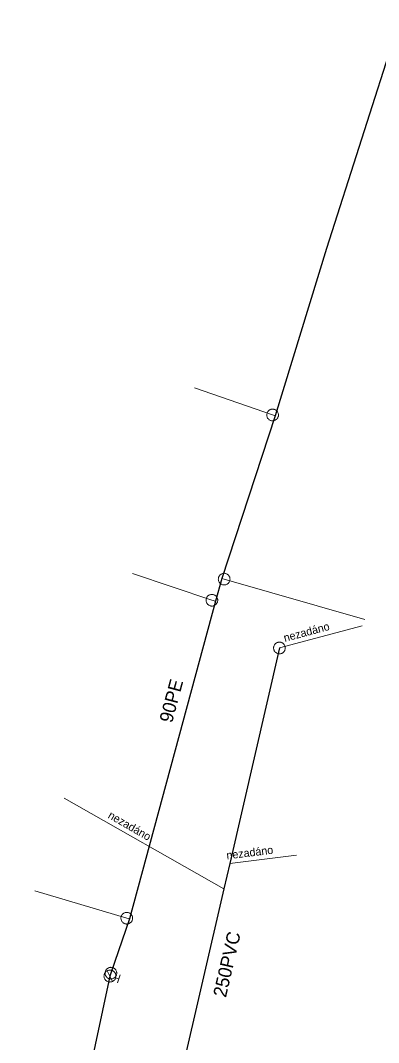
# Model space of a CAD drawing. Extents: x -741806 to -738704, y -1059275 to -1055387.
# Drawn here: x -740574.9 to -740548, y -1057799.9 to -1057723.3 of the extents above; entities that cross this region are included whole.
import ezdxf

# ---------------------------------------------------------------- set-up
doc = ezdxf.new("R2010")
doc.units = 0
doc.header["$LTSCALE"] = 0.4
for name, color, linetype, lineweight in [('2', 7, 'Continuous', 25), ('21', 7, 'Continuous', 13), ('3', 7, 'Continuous', 13), ('50', 7, 'Continuous', 13), ('51', 7, 'Continuous', 13), ('52', 7, 'Continuous', 25), ('56', 7, 'Continuous', 13)]:
    doc.layers.add(name, color=color, linetype=linetype, lineweight=lineweight)
for name, color, linetype in [('5', 7, 'Continuous'), ('53', 7, 'Continuous'), ('55', 7, 'Continuous')]:
    doc.layers.add(name, color=color, linetype=linetype)

msp = doc.modelspace()

# ---------------------------------------------------------------- linework, layer by layer
at = {"layer": '2'}
msp.add_lwpolyline([(-740555.449, -1057770.34), (-740559.17, -1057786.49), (-740559.609, -1057788.399), (-740566.01, -1057816.08)], dxfattribs=at)
at = {"layer": '21'}
for points in [[(-740555.76, -1057752.94), (-740555.96, -1057752.879), (-740561.809, -1057750.85)], [(-740560.25, -1057766.84), (-740560.51, -1057766.76), (-740566.469, -1057764.77)], [(-740559.76, -1057765.12), (-740559.59, -1057765.179), (-740549.059, -1057768.2)], [(-740566.68, -1057790.639), (-740566.89, -1057790.59), (-740573.789, -1057788.55)]]:
    msp.add_lwpolyline(points, dxfattribs=at)
at = {"layer": '3'}
msp.add_lwpolyline([(-740555.547, -1057770.766), (-740555.503, -1057770.773), (-740555.457, -1057770.777), (-740555.411, -1057770.775), (-740555.366, -1057770.769), (-740555.322, -1057770.758), (-740555.278, -1057770.742), (-740555.237, -1057770.722), (-740555.198, -1057770.698), (-740555.163, -1057770.669), (-740555.13, -1057770.638), (-740555.1, -1057770.602), (-740555.074, -1057770.564), (-740555.053, -1057770.524), (-740555.035, -1057770.482), (-740555.023, -1057770.437), (-740555.015, -1057770.392), (-740555.012, -1057770.347), (-740555.013, -1057770.301), (-740555.02, -1057770.255), (-740555.031, -1057770.211), (-740555.047, -1057770.168), (-740555.067, -1057770.128), (-740555.091, -1057770.088), (-740555.119, -1057770.052), (-740555.151, -1057770.019), (-740555.187, -1057769.99), (-740555.224, -1057769.964), (-740555.265, -1057769.943), (-740555.307, -1057769.926), (-740555.352, -1057769.913), (-740555.396, -1057769.905), (-740555.442, -1057769.902), (-740555.488, -1057769.903), (-740555.534, -1057769.91), (-740555.577, -1057769.921), (-740555.621, -1057769.937), (-740555.662, -1057769.957), (-740555.701, -1057769.982), (-740555.736, -1057770.009), (-740555.769, -1057770.041), (-740555.799, -1057770.076), (-740555.825, -1057770.114), (-740555.847, -1057770.154), (-740555.864, -1057770.197), (-740555.876, -1057770.241), (-740555.884, -1057770.286), (-740555.887, -1057770.332), (-740555.886, -1057770.377), (-740555.879, -1057770.423), (-740555.867, -1057770.468), (-740555.852, -1057770.51), (-740555.832, -1057770.552), (-740555.807, -1057770.59), (-740555.78, -1057770.626), (-740555.747, -1057770.66), (-740555.712, -1057770.689), (-740555.675, -1057770.714), (-740555.634, -1057770.736), (-740555.591, -1057770.753), (-740555.548, -1057770.766)], dxfattribs=at)
at = {"layer": '50'}
for p, q in [((-740568.153, -1057794.927), (-740568.359, -1057794.529)), ((-740568.153, -1057794.927), (-740567.951, -1057795.322)), ((-740567.727, -1057795.062), (-740567.487, -1057795.138)), ((-740567.58, -1057795.43), (-740567.487, -1057795.138)), ((-740567.394, -1057794.844), (-740567.487, -1057795.138))]:
    msp.add_line(p, q, dxfattribs=at)
msp.add_lwpolyline([(-740568.291, -1057795.349), (-740568.244, -1057795.361), (-740568.198, -1057795.37), (-740568.15, -1057795.372), (-740568.104, -1057795.369), (-740568.06, -1057795.363), (-740568.013, -1057795.349), (-740567.971, -1057795.332), (-740567.928, -1057795.311), (-740567.889, -1057795.287), (-740567.854, -1057795.256), (-740567.82, -1057795.224), (-740567.789, -1057795.189), (-740567.766, -1057795.148), (-740567.744, -1057795.107), (-740567.727, -1057795.064), (-740567.716, -1057795.019), (-740567.707, -1057794.974), (-740567.706, -1057794.927), (-740567.708, -1057794.88), (-740567.715, -1057794.832), (-740567.728, -1057794.788), (-740567.744, -1057794.744), (-740567.766, -1057794.703), (-740567.79, -1057794.665), (-740567.82, -1057794.627), (-740567.852, -1057794.593), (-740567.889, -1057794.565), (-740567.928, -1057794.538), (-740567.971, -1057794.519), (-740568.013, -1057794.5), (-740568.059, -1057794.488), (-740568.105, -1057794.482), (-740568.15, -1057794.479), (-740568.198, -1057794.48), (-740568.244, -1057794.489), (-740568.29, -1057794.5), (-740568.332, -1057794.518), (-740568.375, -1057794.537), (-740568.415, -1057794.565), (-740568.45, -1057794.593), (-740568.484, -1057794.628), (-740568.512, -1057794.664), (-740568.538, -1057794.701), (-740568.561, -1057794.745), (-740568.578, -1057794.788), (-740568.589, -1057794.833), (-740568.595, -1057794.879), (-740568.598, -1057794.926), (-740568.596, -1057794.972), (-740568.588, -1057795.019), (-740568.577, -1057795.063), (-740568.56, -1057795.108), (-740568.539, -1057795.148), (-740568.515, -1057795.188), (-740568.483, -1057795.223), (-740568.452, -1057795.258), (-740568.415, -1057795.287), (-740568.376, -1057795.311), (-740568.334, -1057795.332)], close=True, dxfattribs=at)
at = {"layer": '51'}
for points in [[(-740556.378, -1057752.752), (-740556.389, -1057752.796), (-740556.395, -1057752.841), (-740556.397, -1057752.888), (-740556.393, -1057752.933), (-740556.385, -1057752.978), (-740556.372, -1057753.022), (-740556.355, -1057753.064), (-740556.333, -1057753.105), (-740556.307, -1057753.142), (-740556.278, -1057753.177), (-740556.245, -1057753.209), (-740556.208, -1057753.238), (-740556.17, -1057753.262), (-740556.128, -1057753.281), (-740556.085, -1057753.297), (-740556.04, -1057753.308), (-740555.995, -1057753.314), (-740555.95, -1057753.315), (-740555.904, -1057753.311), (-740555.858, -1057753.303), (-740555.815, -1057753.29), (-740555.772, -1057753.274), (-740555.732, -1057753.251), (-740555.694, -1057753.226), (-740555.659, -1057753.196), (-740555.627, -1057753.162), (-740555.6, -1057753.127), (-740555.575, -1057753.087), (-740555.556, -1057753.046), (-740555.54, -1057753.003), (-740555.529, -1057752.959), (-740555.523, -1057752.914), (-740555.522, -1057752.867), (-740555.525, -1057752.822), (-740555.533, -1057752.777), (-740555.546, -1057752.733), (-740555.564, -1057752.691), (-740555.585, -1057752.65), (-740555.611, -1057752.613), (-740555.641, -1057752.578), (-740555.674, -1057752.546), (-740555.71, -1057752.517), (-740555.749, -1057752.494), (-740555.79, -1057752.474), (-740555.833, -1057752.458), (-740555.878, -1057752.447), (-740555.924, -1057752.442), (-740555.969, -1057752.44), (-740556.015, -1057752.444), (-740556.06, -1057752.452), (-740556.104, -1057752.465), (-740556.146, -1057752.482), (-740556.186, -1057752.504), (-740556.224, -1057752.529), (-740556.259, -1057752.559), (-740556.291, -1057752.593), (-740556.319, -1057752.628), (-740556.343, -1057752.668), (-740556.363, -1057752.709), (-740556.378, -1057752.751)], [(-740559.152, -1057765.179), (-740559.154, -1057765.134), (-740559.162, -1057765.089), (-740559.174, -1057765.044), (-740559.19, -1057765.002), (-740559.211, -1057764.961), (-740559.235, -1057764.922), (-740559.265, -1057764.887), (-740559.297, -1057764.854), (-740559.333, -1057764.826), (-740559.37, -1057764.801), (-740559.412, -1057764.78), (-740559.455, -1057764.763), (-740559.499, -1057764.751), (-740559.544, -1057764.744), (-740559.59, -1057764.742), (-740559.636, -1057764.744), (-740559.681, -1057764.751), (-740559.725, -1057764.763), (-740559.767, -1057764.78), (-740559.809, -1057764.801), (-740559.847, -1057764.826), (-740559.882, -1057764.854), (-740559.914, -1057764.887), (-740559.944, -1057764.922), (-740559.968, -1057764.961), (-740559.99, -1057765.002), (-740560.005, -1057765.044), (-740560.017, -1057765.089), (-740560.025, -1057765.134), (-740560.027, -1057765.18), (-740560.025, -1057765.225), (-740560.017, -1057765.27), (-740560.005, -1057765.315), (-740559.99, -1057765.357), (-740559.968, -1057765.398), (-740559.944, -1057765.437), (-740559.914, -1057765.472), (-740559.882, -1057765.505), (-740559.847, -1057765.533), (-740559.809, -1057765.558), (-740559.767, -1057765.579), (-740559.725, -1057765.596), (-740559.681, -1057765.607), (-740559.636, -1057765.615), (-740559.59, -1057765.617), (-740559.544, -1057765.615), (-740559.499, -1057765.607), (-740559.455, -1057765.596), (-740559.412, -1057765.579), (-740559.37, -1057765.558), (-740559.333, -1057765.533), (-740559.297, -1057765.505), (-740559.265, -1057765.472), (-740559.235, -1057765.437), (-740559.211, -1057765.398), (-740559.19, -1057765.357), (-740559.174, -1057765.315), (-740559.162, -1057765.27), (-740559.154, -1057765.225), (-740559.152, -1057765.18)], [(-740560.073, -1057766.76), (-740560.075, -1057766.715), (-740560.082, -1057766.67), (-740560.094, -1057766.625), (-740560.11, -1057766.583), (-740560.131, -1057766.542), (-740560.156, -1057766.503), (-740560.185, -1057766.468), (-740560.217, -1057766.435), (-740560.253, -1057766.407), (-740560.291, -1057766.382), (-740560.332, -1057766.361), (-740560.375, -1057766.344), (-740560.419, -1057766.332), (-740560.464, -1057766.325), (-740560.51, -1057766.323), (-740560.556, -1057766.325), (-740560.601, -1057766.332), (-740560.645, -1057766.344), (-740560.688, -1057766.361), (-740560.729, -1057766.382), (-740560.767, -1057766.407), (-740560.803, -1057766.435), (-740560.835, -1057766.468), (-740560.864, -1057766.503), (-740560.889, -1057766.542), (-740560.91, -1057766.583), (-740560.926, -1057766.625), (-740560.938, -1057766.67), (-740560.945, -1057766.715), (-740560.948, -1057766.761), (-740560.945, -1057766.806), (-740560.938, -1057766.851), (-740560.926, -1057766.896), (-740560.91, -1057766.938), (-740560.889, -1057766.979), (-740560.864, -1057767.018), (-740560.835, -1057767.053), (-740560.803, -1057767.086), (-740560.767, -1057767.114), (-740560.729, -1057767.139), (-740560.688, -1057767.16), (-740560.645, -1057767.177), (-740560.601, -1057767.188), (-740560.556, -1057767.196), (-740560.51, -1057767.198), (-740560.464, -1057767.196), (-740560.419, -1057767.188), (-740560.375, -1057767.177), (-740560.332, -1057767.16), (-740560.291, -1057767.139), (-740560.253, -1057767.114), (-740560.217, -1057767.086), (-740560.185, -1057767.053), (-740560.156, -1057767.018), (-740560.131, -1057766.979), (-740560.11, -1057766.938), (-740560.094, -1057766.896), (-740560.082, -1057766.851), (-740560.075, -1057766.806), (-740560.073, -1057766.761)], [(-740567.315, -1057790.488), (-740567.323, -1057790.532), (-740567.327, -1057790.577), (-740567.325, -1057790.624), (-740567.32, -1057790.669), (-740567.309, -1057790.713), (-740567.293, -1057790.757), (-740567.273, -1057790.798), (-740567.25, -1057790.837), (-740567.221, -1057790.873), (-740567.19, -1057790.906), (-740567.155, -1057790.936), (-740567.117, -1057790.962), (-740567.077, -1057790.984), (-740567.035, -1057791.002), (-740566.991, -1057791.014), (-740566.945, -1057791.023), (-740566.9, -1057791.026), (-740566.854, -1057791.025), (-740566.809, -1057791.018), (-740566.764, -1057791.007), (-740566.721, -1057790.992), (-740566.68, -1057790.973), (-740566.641, -1057790.948), (-740566.605, -1057790.921), (-740566.571, -1057790.889), (-740566.541, -1057790.854), (-740566.516, -1057790.817), (-740566.494, -1057790.776), (-740566.477, -1057790.734), (-740566.463, -1057790.689), (-740566.456, -1057790.645), (-740566.452, -1057790.6), (-740566.453, -1057790.553), (-740566.459, -1057790.509), (-740566.47, -1057790.464), (-740566.485, -1057790.42), (-740566.505, -1057790.379), (-740566.529, -1057790.34), (-740566.557, -1057790.304), (-740566.589, -1057790.271), (-740566.624, -1057790.241), (-740566.661, -1057790.215), (-740566.702, -1057790.194), (-740566.744, -1057790.176), (-740566.788, -1057790.163), (-740566.833, -1057790.154), (-740566.879, -1057790.152), (-740566.924, -1057790.152), (-740566.97, -1057790.159), (-740567.015, -1057790.17), (-740567.057, -1057790.185), (-740567.099, -1057790.204), (-740567.138, -1057790.229), (-740567.174, -1057790.256), (-740567.207, -1057790.288), (-740567.237, -1057790.323), (-740567.263, -1057790.36), (-740567.285, -1057790.401), (-740567.302, -1057790.444), (-740567.314, -1057790.487)], [(-740568.221, -1057795.123), (-740568.178, -1057795.135), (-740568.133, -1057795.143), (-740568.087, -1057795.147), (-740568.042, -1057795.145), (-740567.996, -1057795.139), (-740567.951, -1057795.128), (-740567.909, -1057795.112), (-740567.867, -1057795.092), (-740567.829, -1057795.067), (-740567.793, -1057795.039), (-740567.76, -1057795.007), (-740567.73, -1057794.972), (-740567.704, -1057794.935), (-740567.683, -1057794.894), (-740567.666, -1057794.851), (-740567.653, -1057794.807), (-740567.645, -1057794.763), (-740567.642, -1057794.717), (-740567.644, -1057794.671), (-740567.65, -1057794.625), (-740567.662, -1057794.581), (-740567.676, -1057794.538), (-740567.697, -1057794.497), (-740567.721, -1057794.458), (-740567.75, -1057794.422), (-740567.781, -1057794.389), (-740567.816, -1057794.36), (-740567.855, -1057794.334), (-740567.895, -1057794.313), (-740567.937, -1057794.295), (-740567.981, -1057794.283), (-740568.026, -1057794.275), (-740568.072, -1057794.272), (-740568.117, -1057794.273), (-740568.163, -1057794.28), (-740568.208, -1057794.291), (-740568.25, -1057794.307), (-740568.292, -1057794.326), (-740568.33, -1057794.351), (-740568.366, -1057794.379), (-740568.399, -1057794.411), (-740568.429, -1057794.446), (-740568.454, -1057794.484), (-740568.476, -1057794.524), (-740568.493, -1057794.567), (-740568.506, -1057794.611), (-740568.513, -1057794.656), (-740568.517, -1057794.701), (-740568.515, -1057794.748), (-740568.509, -1057794.793), (-740568.497, -1057794.837), (-740568.483, -1057794.88), (-740568.462, -1057794.921), (-740568.438, -1057794.96), (-740568.409, -1057794.996), (-740568.377, -1057795.03), (-740568.343, -1057795.058), (-740568.304, -1057795.084), (-740568.264, -1057795.106), (-740568.222, -1057795.122)]]:
    msp.add_lwpolyline(points, dxfattribs=at)
at = {"layer": '52'}
for points in [[(-740546.449, -1057723.31), (-740546.679, -1057724.026), (-740551.93, -1057740.399), (-740555.76, -1057752.94), (-740559.76, -1057765.12), (-740560.25, -1057766.84), (-740566.68, -1057790.639), (-740568.079, -1057794.71)], [(-740568.079, -1057794.71), (-740568.149, -1057794.929), (-740572.09, -1057813.29), (-740572.92, -1057818.389), (-740573.71, -1057826.429), (-740574.23, -1057837.919), (-740574.699, -1057847.169), (-740574.8, -1057849.159), (-740574.84, -1057849.59), (-740574.859, -1057852.2), (-740574.859, -1057852.649)]]:
    msp.add_lwpolyline(points, dxfattribs=at)
at = {"layer": '56'}
for p, q in [((-740549.25, -1057768.669), (-740555.449, -1057770.34)), ((-740571.57, -1057781.59), (-740559.609, -1057788.399)), ((-740554.16, -1057785.86), (-740559.17, -1057786.49))]:
    msp.add_line(p, q, dxfattribs=at)

# ---------------------------------------------------------------- texts
at = {"layer": '5'}
msp.add_text('250PVC', height=1, rotation=77, dxfattribs=at).set_placement((-740559.46, -1057796.581))
at = {"layer": '53'}
msp.add_text('90PE', height=1, rotation=75, dxfattribs=at).set_placement((-740563.497, -1057776.009))
at = {"layer": '55'}
for rotation, p in [(15, (-740555.043, -1057769.887)), (330, (-740568.349, -1057783.042)), (7, (-740559.384, -1057786.183))]:
    msp.add_text('nezadáno  ', height=0.6, rotation=rotation, dxfattribs=at).set_placement(p)

doc.saveas('drawing.dxf')
